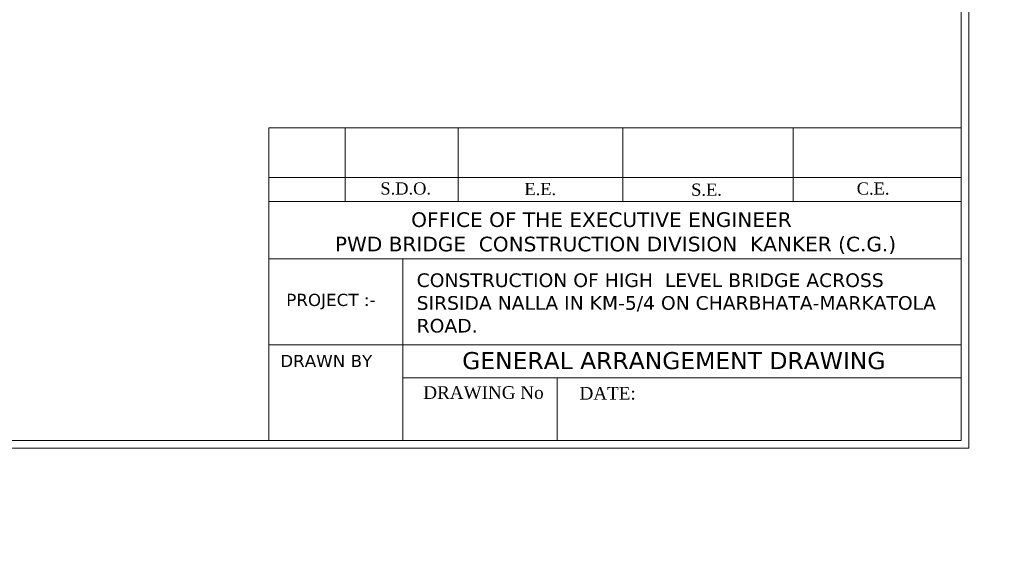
# Model space of a CAD drawing. Header units: millimetres. Extents: x -20950785 to 389010297, y -11535949 to 14056629.
# Tile 286 of 654: x 13548281 to 13678080, y -523058 to -454157. Entities that reach past the tile are written whole.
import ezdxf

# ---------------------------------------------------------------- set-up
doc = ezdxf.new("R2010")
doc.units = ezdxf.units.MM
doc.header["$LTSCALE"] = 60
doc.header["$MEASUREMENT"] = 0
doc.styles.add('PDF Arial Bold', font='times.ttf')
doc.styles.add('style1', font='txt.shx', dxfattribs={"height": 1})

msp = doc.modelspace()

# ---------------------------------------------------------------- linework, layer by layer
at = {"color": 7, "linetype": 'Continuous', "lineweight": 9, "ltscale": 2}
for p, q in [((13672405.36, -500694.64), (13672405.36, -445710.32, -16236.32)), ((13581105.12, -468409.21, -12177.24), (13581105.12, -509647.45)), ((13581105.12, -509647.45), (13672405.36, -509647.45))]:
    msp.add_line(p, q, dxfattribs=at)
at = {"linetype": 'Continuous', "lineweight": 9}
for p, q in [((13581105.12, -468409.21, -12177.24), (13672405.36, -468409.21, -12177.24)), ((13591202.77, -468409.21, -12177.24), (13591202.77, -478135.57, -12177.24)), ((13606096.67, -475303.38, -12177.24), (13606096.67, -468409.21, -12177.24)), ((13606096.67, -468409.21, -12177.24), (13606096.67, -478135.57, -12177.24)), ((13627804.62, -475303.38, -12177.24), (13627804.62, -468409.21, -12177.24)), ((13627804.62, -468409.21, -12177.24), (13627804.62, -478135.57, -12177.24)), ((13650234.39, -468409.21, -12177.24), (13650234.39, -478135.57, -12177.24)), ((13581105.12, -474950.87, -12177.24), (13672405.36, -474950.87, -12177.24)), ((13581105.12, -478135.57, -12177.24), (13672405.36, -478135.57, -12177.24)), ((13581123.96, -485665.25, -12177.24), (13672405.36, -485665.25, -12177.24)), ((13598799.89, -485665.25, 989.31), (13598799.89, -509647.45, 989.31)), ((13581123.96, -497022.12, -5965.7), (13587990.45, -497022.12, -3429.28)), ((13587990.45, -497022.12, 989.31), (13672405.36, -497022.12, 32171.39)), ((13598799.89, -501363.71, -40531.35), (13672405.36, -501363.71)), ((13619140.89, -501363.71, -12177.24), (13619140.89, -509647.45, -12177.24))]:
    msp.add_line(p, q, dxfattribs=at)
at = {"color": 7, "linetype": 'Continuous', "lineweight": 9, "ltscale": 2}
for points in [[(13334596.5, -272601.24), (13673405.36, -272601.24), (13673405.36, -510647.45), (13334596.5, -510647.45)], [(13335596.5, -273601.24), (13672405.36, -273601.24), (13672405.36, -509647.45), (13335596.5, -509647.45)]]:
    msp.add_lwpolyline(points, close=True, dxfattribs=at)
msp.add_circle((13500903, -376200.45), 347474.95, dxfattribs=at)

# ---------------------------------------------------------------- texts
at = {"color": 7, "linetype": 'Continuous', "lineweight": 9, "ltscale": 2, "char_height": 900, "attachment_point": 1, "style": 'PDF Arial Bold'}
for s, insert in [('\\pi1240.70522,t5740.70522;Moderately \\P\\pi690.45288,t5190.45288;Stronge Rock', (13422263.66, -457627.74)), ('\\pi1240.70522,t5740.70522;Moderately \\P\\pi690.45288,t5190.45288;Stronge Rock', (13374284.49, -458779.1)), ('\\pi1240.70522,t5740.70522;Moderately \\P\\pi690.45288,t5190.45288;Stronge Rock', (13398263.66, -459627.74)), ('\\pi1677.72757,t6177.72757;CR- 50 %', (13422547.09, -460580.96)), ('\\pi1240.70522,t5740.70522;Moderately \\P\\pi690.45288,t5190.45288;Stronge Rock', (13350263.66, -462627.74)), ('\\pi1677.72757,t6177.72757;CR- 52 %', (13398547.09, -462580.96)), ('\\pi1677.72757,t6177.72757;CR- 58 %', (13374900.53, -464048.09)), ('\\pi1677.72757,t6177.72757;CR- 70 %', (13350547.09, -465580.96))]:
    msp.add_mtext_dynamic_manual_height_columns(s, width=8577.0125, gutter_width=1, heights=[0], dxfattribs=dict(at, insert=insert))
at = {"linetype": 'Continuous', "lineweight": 9, "attachment_point": 1, "style": 'style1'}
for s, insert, char_height in [('{\\fTimes New Roman|b0|i0|c0|p18;\\H0.96451x;S.D.O.     \\H1.0368x;                    }', (13595827.57, -475601.98, 24002.67), 1667.1702), ('{\\fTimes New Roman|b0|i0|c0|p18;\\H0.96451x;E.E.  \\H1.0368x;                       }', (13614815.01, -475675.32, -12177.24), 1667.1702), ('{\\fTimes New Roman|b0|i0|c0|p18;\\H0.96451x;S.E. \\H1.0368x;                        }', (13636797.9, -475759.73, -12177.24), 1667.1702), ('{\\fTimes New Roman|b0|i0|c0|p18;\\H0.96451x;C.E.\\H1.0368x;                         }', (13658623.49, -475611.62, -12177.24), 1667.1702), ('{\\fTimes New Roman|b0|i0|c0|p18;                        \\fVerdana|b0|i0|c0|p34;\\H1.15741x;OFFICE OF THE EXECUTIVE ENGINEER \\P      PWD BRIDGE  CONSTRUCTION DIVISION  KANKER (C.G.)   }', (13584783.47, -479551.59, -41121.16), 1667.17017), ('{\\fVerdana|b0|i0|c0|p34;\\H0.96451x;PROJECT :-    \\fTimes New Roman|b0|i0|c0|p18;\\H1.0368x;                   }', (13583414.67, -490294.65, -48357.15), 1667.17017), ('{\\fVerdana|b0|i0|c0|p34;\\H0.96451x;DRAWN BY  \\fTimes New Roman|b0|i0|c0|p18; \\H1.0368x;                     }', (13582626.33, -498341.77, 24002.67), 1667.17017), ('{\\fTimes New Roman|b0|i0|c0|p18;DRAWING No                      }', (13601481.41, -502479.33, -12177.24), 1667.1702), ('{\\fTimes New Roman|b0|i0|c0|p18;DATE:                       }', (13622083.3, -502577.9, 24002.67), 1667.1702)]:
    msp.add_mtext(s, dxfattribs=dict(at, insert=insert, char_height=char_height))
at = {"linetype": 'Continuous', "lineweight": 9, "insert": (13354190.39, -480392.49), "char_height": 1915.15152, "width": 72153.3279, "attachment_point": 1}
msp.add_mtext('\\pi7448.80773;{\\fTimes New Roman|b0|i0|c0|p18;\\LCertified that the boring details  shown are correct.}', dxfattribs=at)
at = {"linetype": 'Continuous', "lineweight": 9, "attachment_point": 1, "style": 'style1'}
for s, insert, char_height, width in [('{\\fVerdana|b0|i0|c0|p34;CONSTRUCTION OF HIGH  LEVEL BRIDGE ACROSS SIRSIDA NALLA IN KM-5/4 ON CHARBHATA-MARKATOLA ROAD.\\fTimes New Roman|b0|i0|c0|p18;   }', (13600611.03, -487600.07, -48357.15), 1800, 71171.6176), ('{\\fVerdana|b0|i0|c0|p34;GENERAL ARRANGEMENT DRAWING       \\fTimes New Roman|b0|i0|c0|p18;                }', (13606611.81, -497974.14, -12177.24), 2250, 58103.4004)]:
    msp.add_mtext(s, dxfattribs=dict(at, insert=insert, char_height=char_height, width=width))

doc.saveas('drawing.dxf')
